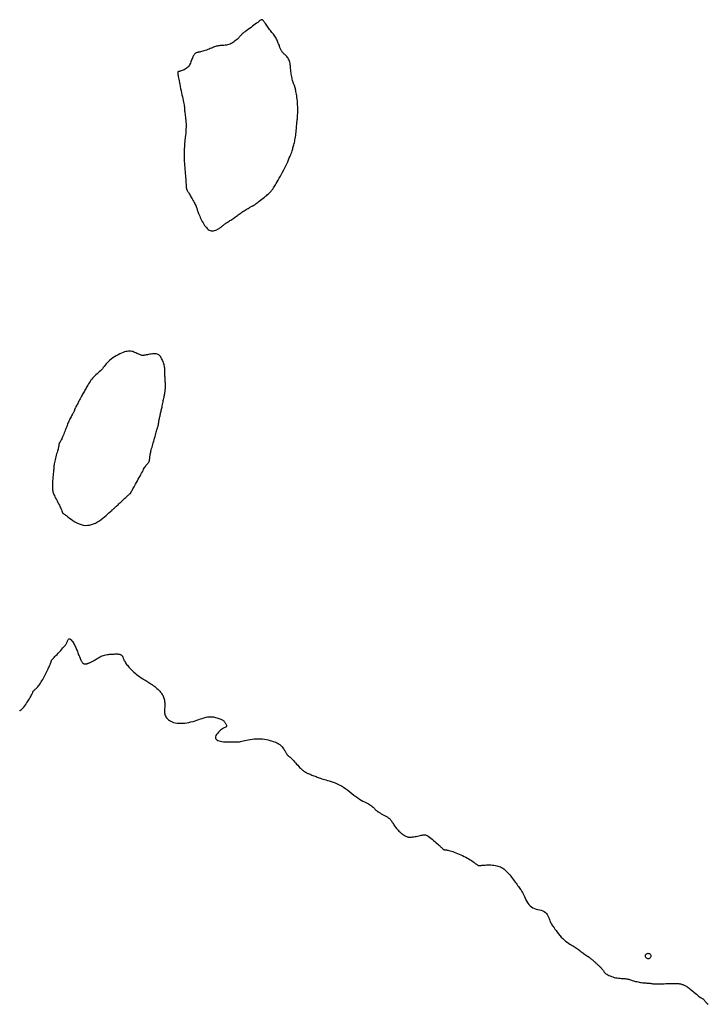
# Model space of a CAD drawing. Header units: millimetres. Extents: x 32690613 to 32693367, y 5343692 to 5344708.
# Tile 701 of 1009: x 32693085 to 32693126, y 5343801 to 5343860. Entities that reach past the tile are written whole.
import ezdxf

# ---------------------------------------------------------------- set-up
doc = ezdxf.new("R2010")
doc.units = ezdxf.units.MM
doc.header["$LTSCALE"] = 20
doc.layers.add('02-DGM_HL_493.00', color=102, linetype='Continuous')
doc.layers.add('02-DGM_HL_493.50', color=112, linetype='Continuous')

msp = doc.modelspace()

# ---------------------------------------------------------------- linework, layer by layer
at = {"layer": '02-DGM_HL_493.00', "elevation": 493, "flags": 128}
for points in [[(32693094.816, 5343849.588), (32693094.853, 5343849.525), (32693094.89, 5343849.457), (32693094.929, 5343849.388), (32693094.967, 5343849.317), (32693095.004, 5343849.247), (32693095.039, 5343849.178), (32693095.071, 5343849.112), (32693095.099, 5343849.051), (32693095.123, 5343848.995), (32693095.144, 5343848.944), (32693095.161, 5343848.895), (32693095.178, 5343848.847), (32693095.194, 5343848.799), (32693095.211, 5343848.748), (32693095.229, 5343848.695), (32693095.251, 5343848.636), (32693095.276, 5343848.572), (32693095.305, 5343848.501), (32693095.337, 5343848.427), (32693095.372, 5343848.349), (32693095.411, 5343848.268), (32693095.452, 5343848.186), (32693095.495, 5343848.104), (32693095.54, 5343848.023), (32693095.587, 5343847.944), (32693095.635, 5343847.868), (32693095.686, 5343847.797), (32693095.739, 5343847.731), (32693095.794, 5343847.673), (32693095.851, 5343847.624), (32693095.911, 5343847.585), (32693095.973, 5343847.558), (32693096.037, 5343847.543), (32693096.103, 5343847.54), (32693096.169, 5343847.546), (32693096.235, 5343847.56), (32693096.299, 5343847.58), (32693096.359, 5343847.604), (32693096.416, 5343847.631), (32693096.467, 5343847.659), (32693096.512, 5343847.686), (32693096.552, 5343847.713), (32693096.587, 5343847.739), (32693096.619, 5343847.764), (32693096.649, 5343847.789), (32693096.678, 5343847.814), (32693096.707, 5343847.839), (32693096.736, 5343847.863), (32693096.768, 5343847.888), (32693096.801, 5343847.913), (32693096.837, 5343847.939), (32693096.874, 5343847.965), (32693096.915, 5343847.992), (32693096.957, 5343848.021), (32693097.003, 5343848.05), (32693097.051, 5343848.082), (32693097.102, 5343848.115), (32693097.155, 5343848.15), (32693097.21, 5343848.187), (32693097.266, 5343848.224), (32693097.323, 5343848.262), (32693097.381, 5343848.301), (32693097.438, 5343848.34), (32693097.494, 5343848.379), (32693097.549, 5343848.418), (32693097.603, 5343848.456), (32693097.656, 5343848.495), (32693097.71, 5343848.534), (32693097.765, 5343848.573), (32693097.821, 5343848.612), (32693097.878, 5343848.652), (32693097.938, 5343848.692), (32693098, 5343848.733), (32693098.063, 5343848.773), (32693098.127, 5343848.813), (32693098.189, 5343848.851), (32693098.249, 5343848.887), (32693098.305, 5343848.921), (32693098.356, 5343848.95), (32693098.4, 5343848.975), (32693098.436, 5343848.996), (32693098.466, 5343849.012), (32693098.49, 5343849.025), (32693098.51, 5343849.035), (32693098.526, 5343849.042), (32693098.539, 5343849.049), (32693098.552, 5343849.054), (32693098.564, 5343849.06), (32693098.576, 5343849.067), (32693098.591, 5343849.076), (32693098.609, 5343849.087), (32693098.632, 5343849.102), (32693098.66, 5343849.121), (32693098.695, 5343849.146), (32693098.737, 5343849.177), (32693098.789, 5343849.215), (32693098.85, 5343849.262), (32693098.919, 5343849.314), (32693098.993, 5343849.372), (32693099.07, 5343849.432), (32693099.148, 5343849.493), (32693099.224, 5343849.554), (32693099.296, 5343849.612), (32693099.362, 5343849.667), (32693099.419, 5343849.715), (32693099.468, 5343849.759), (32693099.511, 5343849.798), (32693099.547, 5343849.833), (32693099.579, 5343849.866), (32693099.606, 5343849.896), (32693099.631, 5343849.924), (32693099.654, 5343849.952), (32693099.676, 5343849.98), (32693099.698, 5343850.009), (32693099.722, 5343850.042), (32693099.747, 5343850.079), (32693099.775, 5343850.123), (32693099.807, 5343850.174), (32693099.844, 5343850.235), (32693099.887, 5343850.307), (32693099.937, 5343850.39), (32693099.992, 5343850.485), (32693100.051, 5343850.589), (32693100.114, 5343850.701), (32693100.18, 5343850.819), (32693100.247, 5343850.942), (32693100.314, 5343851.068), (32693100.38, 5343851.196), (32693100.444, 5343851.323), (32693100.506, 5343851.449), (32693100.565, 5343851.573), (32693100.621, 5343851.693), (32693100.673, 5343851.807), (32693100.72, 5343851.916), (32693100.763, 5343852.017), (32693100.801, 5343852.11), (32693100.834, 5343852.194), (32693100.861, 5343852.269), (32693100.885, 5343852.337), (32693100.905, 5343852.401), (32693100.923, 5343852.462), (32693100.94, 5343852.522), (32693100.956, 5343852.581), (32693100.971, 5343852.643), (32693100.988, 5343852.708), (32693101.006, 5343852.777), (32693101.023, 5343852.849), (32693101.041, 5343852.926), (32693101.058, 5343853.006), (32693101.074, 5343853.09), (32693101.09, 5343853.179), (32693101.104, 5343853.271), (32693101.117, 5343853.367), (32693101.128, 5343853.466), (32693101.138, 5343853.565), (32693101.146, 5343853.661), (32693101.154, 5343853.754), (32693101.16, 5343853.841), (32693101.166, 5343853.919), (32693101.171, 5343853.988), (32693101.176, 5343854.045), (32693101.18, 5343854.091), (32693101.183, 5343854.128), (32693101.187, 5343854.157), (32693101.19, 5343854.179), (32693101.193, 5343854.197), (32693101.195, 5343854.211), (32693101.198, 5343854.222), (32693101.2, 5343854.234), (32693101.202, 5343854.246), (32693101.204, 5343854.261), (32693101.207, 5343854.281), (32693101.209, 5343854.307), (32693101.211, 5343854.341), (32693101.214, 5343854.386), (32693101.216, 5343854.442), (32693101.219, 5343854.511), (32693101.222, 5343854.592), (32693101.224, 5343854.683), (32693101.225, 5343854.781), (32693101.225, 5343854.887), (32693101.223, 5343854.996), (32693101.219, 5343855.108), (32693101.212, 5343855.221), (32693101.203, 5343855.333), (32693101.191, 5343855.443), (32693101.177, 5343855.549), (32693101.163, 5343855.65), (32693101.148, 5343855.745), (32693101.133, 5343855.832), (32693101.118, 5343855.91), (32693101.106, 5343855.978), (32693101.094, 5343856.034), (32693101.085, 5343856.081), (32693101.076, 5343856.119), (32693101.068, 5343856.151), (32693101.06, 5343856.179), (32693101.052, 5343856.204), (32693101.043, 5343856.227), (32693101.033, 5343856.252), (32693101.021, 5343856.278), (32693101.008, 5343856.308), (32693100.993, 5343856.341), (32693100.978, 5343856.378), (32693100.962, 5343856.42), (32693100.945, 5343856.467), (32693100.929, 5343856.519), (32693100.912, 5343856.578), (32693100.896, 5343856.643), (32693100.881, 5343856.714), (32693100.866, 5343856.789), (32693100.852, 5343856.868), (32693100.839, 5343856.95), (32693100.827, 5343857.034), (32693100.816, 5343857.118), (32693100.806, 5343857.202), (32693100.798, 5343857.285), (32693100.79, 5343857.366), (32693100.782, 5343857.445), (32693100.773, 5343857.521), (32693100.762, 5343857.595), (32693100.747, 5343857.666), (32693100.729, 5343857.733), (32693100.706, 5343857.797), (32693100.677, 5343857.856), (32693100.644, 5343857.912), (32693100.608, 5343857.963), (32693100.57, 5343858.01), (32693100.53, 5343858.054), (32693100.492, 5343858.093), (32693100.455, 5343858.129), (32693100.42, 5343858.161), (32693100.39, 5343858.189), (32693100.363, 5343858.215), (32693100.339, 5343858.238), (32693100.317, 5343858.261), (32693100.298, 5343858.284), (32693100.28, 5343858.308), (32693100.263, 5343858.334), (32693100.246, 5343858.362), (32693100.229, 5343858.395), (32693100.212, 5343858.431), (32693100.194, 5343858.471), (32693100.176, 5343858.514), (32693100.158, 5343858.559), (32693100.139, 5343858.608), (32693100.12, 5343858.658), (32693100.1, 5343858.711), (32693100.079, 5343858.766), (32693100.057, 5343858.822), (32693100.034, 5343858.88), (32693100.009, 5343858.939), (32693099.983, 5343858.998), (32693099.953, 5343859.057), (32693099.922, 5343859.116), (32693099.887, 5343859.175), (32693099.849, 5343859.233), (32693099.808, 5343859.29), (32693099.765, 5343859.347), (32693099.721, 5343859.404), (32693099.675, 5343859.462), (32693099.628, 5343859.52), (32693099.582, 5343859.579), (32693099.536, 5343859.639), (32693099.491, 5343859.7), (32693099.447, 5343859.762), (32693099.405, 5343859.823), (32693099.364, 5343859.883), (32693099.326, 5343859.94), (32693099.289, 5343859.993), (32693099.255, 5343860.042), (32693099.224, 5343860.085), (32693099.195, 5343860.121), (32693099.169, 5343860.152), (32693099.146, 5343860.176), (32693099.124, 5343860.195), (32693099.105, 5343860.209), (32693099.087, 5343860.219), (32693099.07, 5343860.224), (32693099.054, 5343860.225), (32693099.039, 5343860.222), (32693099.023, 5343860.216), (32693099.005, 5343860.205), (32693098.983, 5343860.189), (32693098.955, 5343860.167), (32693098.919, 5343860.138), (32693098.875, 5343860.103), (32693098.82, 5343860.06), (32693098.754, 5343860.009), (32693098.678, 5343859.953), (32693098.596, 5343859.892), (32693098.509, 5343859.828), (32693098.422, 5343859.764), (32693098.336, 5343859.702), (32693098.255, 5343859.643), (32693098.181, 5343859.589), (32693098.117, 5343859.543), (32693098.061, 5343859.502), (32693098.013, 5343859.467), (32693097.972, 5343859.435), (32693097.936, 5343859.407), (32693097.905, 5343859.381), (32693097.876, 5343859.355), (32693097.85, 5343859.33), (32693097.824, 5343859.303), (32693097.799, 5343859.275), (32693097.772, 5343859.245), (32693097.744, 5343859.213), (32693097.714, 5343859.18), (32693097.68, 5343859.143), (32693097.642, 5343859.104), (32693097.599, 5343859.063), (32693097.55, 5343859.018), (32693097.496, 5343858.972), (32693097.437, 5343858.926), (32693097.374, 5343858.88), (32693097.308, 5343858.837), (32693097.238, 5343858.797), (32693097.166, 5343858.762), (32693097.091, 5343858.733), (32693097.015, 5343858.712), (32693096.939, 5343858.697), (32693096.862, 5343858.686), (32693096.787, 5343858.68), (32693096.713, 5343858.675), (32693096.641, 5343858.671), (32693096.573, 5343858.667), (32693096.508, 5343858.661), (32693096.448, 5343858.652), (32693096.391, 5343858.64), (32693096.337, 5343858.626), (32693096.282, 5343858.608), (32693096.228, 5343858.588), (32693096.171, 5343858.566), (32693096.11, 5343858.541), (32693096.045, 5343858.515), (32693095.975, 5343858.487), (32693095.9, 5343858.457), (32693095.822, 5343858.428), (32693095.743, 5343858.399), (32693095.665, 5343858.371), (32693095.589, 5343858.346), (32693095.518, 5343858.324), (32693095.453, 5343858.306), (32693095.394, 5343858.293), (32693095.343, 5343858.283), (32693095.297, 5343858.275), (32693095.256, 5343858.268), (32693095.219, 5343858.261), (32693095.185, 5343858.253), (32693095.153, 5343858.242), (32693095.122, 5343858.228), (32693095.092, 5343858.208), (32693095.061, 5343858.184), (32693095.032, 5343858.155), (32693095.003, 5343858.121), (32693094.975, 5343858.081), (32693094.949, 5343858.037), (32693094.924, 5343857.988), (32693094.9, 5343857.934), (32693094.878, 5343857.876), (32693094.856, 5343857.814), (32693094.834, 5343857.749), (32693094.811, 5343857.684), (32693094.784, 5343857.618), (32693094.754, 5343857.554), (32693094.719, 5343857.493), (32693094.678, 5343857.435), (32693094.63, 5343857.382), (32693094.576, 5343857.334), (32693094.519, 5343857.291), (32693094.459, 5343857.253), (32693094.4, 5343857.22), (32693094.341, 5343857.192), (32693094.286, 5343857.169), (32693094.236, 5343857.15), (32693094.192, 5343857.136), (32693094.154, 5343857.125), (32693094.121, 5343857.117), (32693094.095, 5343857.111), (32693094.072, 5343857.106), (32693094.055, 5343857.101), (32693094.041, 5343857.095), (32693094.031, 5343857.087), (32693094.024, 5343857.076), (32693094.02, 5343857.061), (32693094.019, 5343857.041), (32693094.02, 5343857.014), (32693094.025, 5343856.979), (32693094.032, 5343856.935), (32693094.041, 5343856.88), (32693094.053, 5343856.814), (32693094.068, 5343856.735), (32693094.084, 5343856.645), (32693094.103, 5343856.546), (32693094.123, 5343856.438), (32693094.145, 5343856.324), (32693094.169, 5343856.205), (32693094.194, 5343856.083), (32693094.219, 5343855.959), (32693094.246, 5343855.835), (32693094.273, 5343855.713), (32693094.299, 5343855.594), (32693094.325, 5343855.48), (32693094.348, 5343855.373), (32693094.37, 5343855.274), (32693094.388, 5343855.184), (32693094.402, 5343855.106), (32693094.413, 5343855.041), (32693094.42, 5343854.985), (32693094.424, 5343854.937), (32693094.427, 5343854.892), (32693094.429, 5343854.849), (32693094.431, 5343854.804), (32693094.434, 5343854.755), (32693094.44, 5343854.697), (32693094.448, 5343854.63), (32693094.458, 5343854.553), (32693094.469, 5343854.468), (32693094.481, 5343854.376), (32693094.492, 5343854.279), (32693094.503, 5343854.178), (32693094.511, 5343854.074), (32693094.517, 5343853.969), (32693094.519, 5343853.863), (32693094.519, 5343853.759), (32693094.516, 5343853.657), (32693094.511, 5343853.56), (32693094.504, 5343853.467), (32693094.497, 5343853.382), (32693094.49, 5343853.304), (32693094.482, 5343853.236), (32693094.475, 5343853.178), (32693094.469, 5343853.13), (32693094.463, 5343853.091), (32693094.458, 5343853.058), (32693094.454, 5343853.031), (32693094.45, 5343853.009), (32693094.447, 5343852.99), (32693094.445, 5343852.972), (32693094.443, 5343852.956), (32693094.442, 5343852.938), (32693094.441, 5343852.918), (32693094.439, 5343852.894), (32693094.438, 5343852.864), (32693094.436, 5343852.827), (32693094.433, 5343852.781), (32693094.429, 5343852.724), (32693094.424, 5343852.655), (32693094.418, 5343852.576), (32693094.412, 5343852.487), (32693094.407, 5343852.389), (32693094.402, 5343852.285), (32693094.399, 5343852.175), (32693094.398, 5343852.061), (32693094.399, 5343851.944), (32693094.404, 5343851.825), (32693094.41, 5343851.705), (32693094.419, 5343851.584), (32693094.43, 5343851.463), (32693094.441, 5343851.341), (32693094.452, 5343851.22), (32693094.464, 5343851.099), (32693094.474, 5343850.979), (32693094.483, 5343850.86), (32693094.491, 5343850.744), (32693094.499, 5343850.633), (32693094.505, 5343850.526), (32693094.511, 5343850.428), (32693094.517, 5343850.337), (32693094.523, 5343850.257), (32693094.529, 5343850.189), (32693094.535, 5343850.132), (32693094.542, 5343850.087), (32693094.55, 5343850.051), (32693094.559, 5343850.021), (32693094.569, 5343849.996), (32693094.581, 5343849.974), (32693094.595, 5343849.952), (32693094.61, 5343849.928), (32693094.628, 5343849.9), (32693094.648, 5343849.869), (32693094.67, 5343849.834), (32693094.695, 5343849.794), (32693094.722, 5343849.749), (32693094.751, 5343849.701), (32693094.782, 5343849.647)], [(32693093.263, 5343837.927), (32693093.268, 5343837.971), (32693093.273, 5343838.017), (32693093.277, 5343838.065), (32693093.28, 5343838.115), (32693093.282, 5343838.168), (32693093.284, 5343838.223), (32693093.283, 5343838.281), (32693093.282, 5343838.342), (32693093.279, 5343838.406), (32693093.275, 5343838.472), (32693093.27, 5343838.54), (32693093.265, 5343838.609), (32693093.261, 5343838.677), (32693093.256, 5343838.746), (32693093.253, 5343838.812), (32693093.25, 5343838.877), (32693093.25, 5343838.94), (32693093.25, 5343839), (32693093.25, 5343839.058), (32693093.251, 5343839.116), (32693093.249, 5343839.174), (32693093.246, 5343839.232), (32693093.241, 5343839.291), (32693093.232, 5343839.352), (32693093.219, 5343839.415), (32693093.203, 5343839.48), (32693093.183, 5343839.546), (32693093.161, 5343839.612), (32693093.137, 5343839.677), (32693093.111, 5343839.74), (32693093.083, 5343839.801), (32693093.055, 5343839.859), (32693093.027, 5343839.914), (32693092.997, 5343839.963), (32693092.964, 5343840.008), (32693092.929, 5343840.048), (32693092.888, 5343840.082), (32693092.843, 5343840.109), (32693092.79, 5343840.13), (32693092.73, 5343840.144), (32693092.662, 5343840.15), (32693092.587, 5343840.15), (32693092.508, 5343840.145), (32693092.427, 5343840.136), (32693092.346, 5343840.123), (32693092.268, 5343840.11), (32693092.195, 5343840.095), (32693092.128, 5343840.082), (32693092.071, 5343840.07), (32693092.02, 5343840.06), (32693091.976, 5343840.054), (32693091.936, 5343840.05), (32693091.897, 5343840.051), (32693091.86, 5343840.055), (32693091.82, 5343840.065), (32693091.778, 5343840.079), (32693091.731, 5343840.099), (32693091.68, 5343840.122), (32693091.626, 5343840.149), (32693091.568, 5343840.177), (32693091.508, 5343840.205), (32693091.446, 5343840.233), (32693091.383, 5343840.257), (32693091.32, 5343840.278), (32693091.257, 5343840.294), (32693091.193, 5343840.304), (32693091.127, 5343840.308), (32693091.058, 5343840.306), (32693090.986, 5343840.297), (32693090.909, 5343840.282), (32693090.827, 5343840.258), (32693090.738, 5343840.227), (32693090.642, 5343840.189), (32693090.541, 5343840.143), (32693090.437, 5343840.09), (32693090.331, 5343840.032), (32693090.227, 5343839.969), (32693090.125, 5343839.903), (32693090.029, 5343839.833), (32693089.941, 5343839.761), (32693089.861, 5343839.687), (32693089.79, 5343839.613), (32693089.725, 5343839.539), (32693089.664, 5343839.465), (32693089.607, 5343839.392), (32693089.55, 5343839.321), (32693089.494, 5343839.252), (32693089.435, 5343839.185), (32693089.374, 5343839.122), (32693089.309, 5343839.061), (32693089.243, 5343839.001), (32693089.176, 5343838.943), (32693089.11, 5343838.884), (32693089.044, 5343838.824), (32693088.981, 5343838.763), (32693088.92, 5343838.699), (32693088.863, 5343838.631), (32693088.81, 5343838.561), (32693088.76, 5343838.489), (32693088.713, 5343838.416), (32693088.669, 5343838.343), (32693088.627, 5343838.272), (32693088.588, 5343838.203), (32693088.55, 5343838.137), (32693088.515, 5343838.075), (32693088.48, 5343838.016), (32693088.446, 5343837.959), (32693088.413, 5343837.903), (32693088.379, 5343837.846), (32693088.345, 5343837.788), (32693088.311, 5343837.727), (32693088.275, 5343837.663), (32693088.237, 5343837.595), (32693088.199, 5343837.523), (32693088.16, 5343837.45), (32693088.121, 5343837.376), (32693088.083, 5343837.304), (32693088.047, 5343837.235), (32693088.014, 5343837.17), (32693087.983, 5343837.111), (32693087.955, 5343837.058), (32693087.931, 5343837.012), (32693087.911, 5343836.973), (32693087.893, 5343836.938), (32693087.877, 5343836.907), (32693087.864, 5343836.88), (32693087.854, 5343836.856), (32693087.845, 5343836.834), (32693087.837, 5343836.813), (32693087.831, 5343836.793), (32693087.824, 5343836.772), (32693087.817, 5343836.75), (32693087.808, 5343836.725), (32693087.796, 5343836.697), (32693087.781, 5343836.665), (32693087.763, 5343836.627), (32693087.74, 5343836.583), (32693087.712, 5343836.534), (32693087.682, 5343836.48), (32693087.65, 5343836.423), (32693087.616, 5343836.362), (32693087.582, 5343836.3), (32693087.549, 5343836.236), (32693087.516, 5343836.172), (32693087.486, 5343836.109), (32693087.458, 5343836.045), (32693087.431, 5343835.981), (32693087.405, 5343835.916), (32693087.379, 5343835.849), (32693087.353, 5343835.78), (32693087.326, 5343835.708), (32693087.297, 5343835.633), (32693087.267, 5343835.554), (32693087.236, 5343835.473), (32693087.204, 5343835.392), (32693087.172, 5343835.311), (32693087.14, 5343835.234), (32693087.11, 5343835.16), (32693087.08, 5343835.093), (32693087.053, 5343835.033), (32693087.028, 5343834.982), (32693087.006, 5343834.939), (32693086.986, 5343834.904), (32693086.969, 5343834.874), (32693086.953, 5343834.848), (32693086.939, 5343834.827), (32693086.928, 5343834.808), (32693086.918, 5343834.79), (32693086.909, 5343834.773), (32693086.902, 5343834.755), (32693086.896, 5343834.738), (32693086.891, 5343834.721), (32693086.887, 5343834.703), (32693086.884, 5343834.685), (32693086.881, 5343834.666), (32693086.878, 5343834.646), (32693086.875, 5343834.626), (32693086.872, 5343834.603), (32693086.868, 5343834.577), (32693086.862, 5343834.547), (32693086.855, 5343834.512), (32693086.845, 5343834.47), (32693086.832, 5343834.42), (32693086.816, 5343834.362), (32693086.797, 5343834.294), (32693086.775, 5343834.218), (32693086.751, 5343834.136), (32693086.726, 5343834.05), (32693086.701, 5343833.961), (32693086.677, 5343833.872), (32693086.655, 5343833.785), (32693086.635, 5343833.701), (32693086.62, 5343833.622), (32693086.607, 5343833.547), (32693086.597, 5343833.477), (32693086.589, 5343833.409), (32693086.583, 5343833.344), (32693086.578, 5343833.28), (32693086.573, 5343833.218), (32693086.567, 5343833.155), (32693086.561, 5343833.092), (32693086.555, 5343833.028), (32693086.548, 5343832.963), (32693086.54, 5343832.897), (32693086.533, 5343832.829), (32693086.526, 5343832.76), (32693086.519, 5343832.689), (32693086.512, 5343832.615), (32693086.506, 5343832.54), (32693086.501, 5343832.463), (32693086.497, 5343832.386), (32693086.494, 5343832.31), (32693086.492, 5343832.235), (32693086.492, 5343832.162), (32693086.495, 5343832.093), (32693086.499, 5343832.028), (32693086.505, 5343831.968), (32693086.515, 5343831.912), (32693086.527, 5343831.857), (32693086.543, 5343831.803), (32693086.563, 5343831.747), (32693086.587, 5343831.688), (32693086.616, 5343831.625), (32693086.65, 5343831.554), (32693086.689, 5343831.476), (32693086.733, 5343831.393), (32693086.778, 5343831.306), (32693086.824, 5343831.218), (32693086.87, 5343831.132), (32693086.913, 5343831.05), (32693086.951, 5343830.974), (32693086.985, 5343830.907), (32693087.011, 5343830.851), (32693087.031, 5343830.805), (32693087.045, 5343830.768), (32693087.056, 5343830.739), (32693087.063, 5343830.715), (32693087.067, 5343830.696), (32693087.07, 5343830.68), (32693087.073, 5343830.666), (32693087.076, 5343830.653), (32693087.079, 5343830.64), (32693087.083, 5343830.629), (32693087.088, 5343830.617), (32693087.093, 5343830.607), (32693087.099, 5343830.597), (32693087.106, 5343830.588), (32693087.114, 5343830.581), (32693087.123, 5343830.573), (32693087.134, 5343830.565), (32693087.15, 5343830.555), (32693087.172, 5343830.54), (32693087.201, 5343830.519), (32693087.24, 5343830.491), (32693087.291, 5343830.454), (32693087.354, 5343830.406), (32693087.431, 5343830.346), (32693087.521, 5343830.278), (32693087.622, 5343830.204), (32693087.732, 5343830.128), (32693087.849, 5343830.055), (32693087.972, 5343829.987), (32693088.097, 5343829.929), (32693088.223, 5343829.884), (32693088.35, 5343829.855), (32693088.475, 5343829.842), (32693088.599, 5343829.843), (32693088.722, 5343829.859), (32693088.844, 5343829.888), (32693088.964, 5343829.929), (32693089.083, 5343829.981), (32693089.199, 5343830.043), (32693089.314, 5343830.114), (32693089.425, 5343830.192), (32693089.531, 5343830.274), (32693089.632, 5343830.357), (32693089.726, 5343830.439), (32693089.812, 5343830.517), (32693089.888, 5343830.588), (32693089.954, 5343830.65), (32693090.009, 5343830.701), (32693090.054, 5343830.742), (32693090.092, 5343830.775), (32693090.125, 5343830.803), (32693090.155, 5343830.829), (32693090.185, 5343830.853), (32693090.215, 5343830.88), (32693090.25, 5343830.91), (32693090.289, 5343830.945), (32693090.334, 5343830.986), (32693090.384, 5343831.032), (32693090.436, 5343831.081), (32693090.492, 5343831.133), (32693090.55, 5343831.188), (32693090.61, 5343831.243), (32693090.67, 5343831.3), (32693090.73, 5343831.356), (32693090.79, 5343831.412), (32693090.847, 5343831.465), (32693090.902, 5343831.516), (32693090.954, 5343831.564), (32693091.001, 5343831.607), (32693091.044, 5343831.646), (32693091.08, 5343831.679), (32693091.11, 5343831.705), (32693091.134, 5343831.726), (32693091.152, 5343831.742), (32693091.166, 5343831.754), (32693091.177, 5343831.762), (32693091.184, 5343831.769), (32693091.19, 5343831.774), (32693091.194, 5343831.778), (32693091.197, 5343831.783), (32693091.201, 5343831.789), (32693091.204, 5343831.795), (32693091.207, 5343831.801), (32693091.21, 5343831.809), (32693091.213, 5343831.818), (32693091.218, 5343831.828), (32693091.223, 5343831.839), (32693091.229, 5343831.852), (32693091.237, 5343831.868), (32693091.247, 5343831.888), (32693091.26, 5343831.913), (32693091.277, 5343831.945), (32693091.299, 5343831.984), (32693091.326, 5343832.032), (32693091.359, 5343832.091), (32693091.399, 5343832.16), (32693091.444, 5343832.239), (32693091.493, 5343832.325), (32693091.545, 5343832.417), (32693091.599, 5343832.513), (32693091.654, 5343832.61), (32693091.707, 5343832.707), (32693091.759, 5343832.802), (32693091.807, 5343832.893), (32693091.852, 5343832.98), (32693091.895, 5343833.061), (32693091.935, 5343833.138), (32693091.973, 5343833.209), (32693092.009, 5343833.274), (32693092.043, 5343833.333), (32693092.076, 5343833.385), (32693092.108, 5343833.431), (32693092.139, 5343833.471), (32693092.168, 5343833.506), (32693092.196, 5343833.537), (32693092.221, 5343833.566), (32693092.244, 5343833.592), (32693092.264, 5343833.617), (32693092.281, 5343833.642), (32693092.295, 5343833.669), (32693092.307, 5343833.696), (32693092.315, 5343833.724), (32693092.322, 5343833.753), (32693092.328, 5343833.783), (32693092.332, 5343833.815), (32693092.336, 5343833.847), (32693092.339, 5343833.881), (32693092.342, 5343833.915), (32693092.346, 5343833.952), (32693092.35, 5343833.991), (32693092.356, 5343834.033), (32693092.363, 5343834.078), (32693092.372, 5343834.128), (32693092.384, 5343834.183), (32693092.398, 5343834.243), (32693092.414, 5343834.309), (32693092.433, 5343834.381), (32693092.455, 5343834.457), (32693092.478, 5343834.538), (32693092.502, 5343834.623), (32693092.528, 5343834.711), (32693092.554, 5343834.802), (32693092.58, 5343834.894), (32693092.606, 5343834.988), (32693092.632, 5343835.082), (32693092.657, 5343835.175), (32693092.681, 5343835.266), (32693092.705, 5343835.353), (32693092.727, 5343835.434), (32693092.748, 5343835.509), (32693092.767, 5343835.577), (32693092.784, 5343835.636), (32693092.799, 5343835.687), (32693092.813, 5343835.73), (32693092.825, 5343835.768), (32693092.836, 5343835.8), (32693092.844, 5343835.828), (32693092.852, 5343835.852), (32693092.857, 5343835.875), (32693092.862, 5343835.895), (32693092.865, 5343835.915), (32693092.868, 5343835.935), (32693092.87, 5343835.956), (32693092.873, 5343835.98), (32693092.876, 5343836.006), (32693092.88, 5343836.036), (32693092.885, 5343836.071), (32693092.892, 5343836.112), (32693092.9, 5343836.157), (32693092.91, 5343836.206), (32693092.921, 5343836.259), (32693092.932, 5343836.313), (32693092.944, 5343836.369), (32693092.956, 5343836.426), (32693092.969, 5343836.482), (32693092.982, 5343836.537), (32693092.995, 5343836.591), (32693093.008, 5343836.646), (32693093.021, 5343836.702), (32693093.034, 5343836.76), (32693093.048, 5343836.82), (32693093.062, 5343836.884), (32693093.077, 5343836.952), (32693093.093, 5343837.025), (32693093.108, 5343837.101), (32693093.124, 5343837.179), (32693093.14, 5343837.257), (32693093.155, 5343837.335), (32693093.17, 5343837.41), (32693093.184, 5343837.481), (32693093.197, 5343837.548), (32693093.209, 5343837.607), (32693093.219, 5343837.662), (32693093.228, 5343837.711), (32693093.237, 5343837.757), (32693093.244, 5343837.801), (32693093.251, 5343837.843), (32693093.257, 5343837.884)]]:
    msp.add_lwpolyline(points, close=True, dxfattribs=at)
at = {"layer": '02-DGM_HL_493.50', "elevation": 493.5, "flags": 128}
msp.add_lwpolyline([(32693084.521, 5343818.7), (32693084.539, 5343818.709), (32693084.56, 5343818.72), (32693084.584, 5343818.735), (32693084.612, 5343818.754), (32693084.645, 5343818.781), (32693084.683, 5343818.818), (32693084.727, 5343818.865), (32693084.778, 5343818.926), (32693084.833, 5343818.996), (32693084.891, 5343819.075), (32693084.95, 5343819.158), (32693085.009, 5343819.244), (32693085.064, 5343819.33), (32693085.115, 5343819.412), (32693085.16, 5343819.488), (32693085.197, 5343819.557), (32693085.228, 5343819.617), (32693085.253, 5343819.671), (32693085.274, 5343819.719), (32693085.293, 5343819.761), (32693085.311, 5343819.8), (32693085.329, 5343819.835), (32693085.35, 5343819.868), (32693085.374, 5343819.9), (32693085.401, 5343819.931), (32693085.431, 5343819.962), (32693085.464, 5343819.994), (32693085.499, 5343820.027), (32693085.536, 5343820.063), (32693085.574, 5343820.102), (32693085.614, 5343820.145), (32693085.655, 5343820.193), (32693085.697, 5343820.245), (32693085.739, 5343820.302), (32693085.782, 5343820.364), (32693085.826, 5343820.429), (32693085.869, 5343820.499), (32693085.913, 5343820.573), (32693085.957, 5343820.651), (32693086.001, 5343820.732), (32693086.044, 5343820.817), (32693086.086, 5343820.901), (32693086.127, 5343820.986), (32693086.166, 5343821.068), (32693086.203, 5343821.147), (32693086.237, 5343821.221), (32693086.268, 5343821.289), (32693086.296, 5343821.348), (32693086.321, 5343821.401), (32693086.343, 5343821.447), (32693086.361, 5343821.487), (32693086.378, 5343821.522), (32693086.391, 5343821.553), (32693086.402, 5343821.58), (32693086.411, 5343821.605), (32693086.418, 5343821.626), (32693086.423, 5343821.646), (32693086.427, 5343821.664), (32693086.431, 5343821.681), (32693086.434, 5343821.696), (32693086.437, 5343821.71), (32693086.442, 5343821.724), (32693086.448, 5343821.737), (32693086.455, 5343821.749), (32693086.465, 5343821.764), (32693086.48, 5343821.78), (32693086.499, 5343821.801), (32693086.524, 5343821.828), (32693086.556, 5343821.861), (32693086.597, 5343821.903), (32693086.647, 5343821.956), (32693086.706, 5343822.019), (32693086.773, 5343822.09), (32693086.845, 5343822.168), (32693086.92, 5343822.249), (32693086.994, 5343822.33), (32693087.065, 5343822.408), (32693087.131, 5343822.481), (32693087.188, 5343822.546), (32693087.235, 5343822.601), (32693087.273, 5343822.647), (32693087.303, 5343822.685), (32693087.326, 5343822.718), (32693087.344, 5343822.747), (32693087.358, 5343822.775), (32693087.37, 5343822.803), (32693087.381, 5343822.833), (32693087.393, 5343822.866), (32693087.406, 5343822.902), (32693087.42, 5343822.936), (32693087.436, 5343822.968), (32693087.454, 5343822.995), (32693087.475, 5343823.016), (32693087.498, 5343823.027), (32693087.525, 5343823.026), (32693087.556, 5343823.013), (32693087.59, 5343822.988), (32693087.626, 5343822.953), (32693087.663, 5343822.909), (32693087.701, 5343822.859), (32693087.738, 5343822.803), (32693087.775, 5343822.744), (32693087.81, 5343822.683), (32693087.842, 5343822.622), (32693087.872, 5343822.56), (32693087.901, 5343822.499), (32693087.927, 5343822.437), (32693087.952, 5343822.376), (32693087.977, 5343822.314), (32693088, 5343822.253), (32693088.024, 5343822.191), (32693088.047, 5343822.13), (32693088.07, 5343822.069), (32693088.093, 5343822.009), (32693088.116, 5343821.951), (32693088.138, 5343821.895), (32693088.16, 5343821.842), (32693088.181, 5343821.793), (32693088.202, 5343821.748), (32693088.222, 5343821.707), (32693088.242, 5343821.671), (32693088.261, 5343821.639), (32693088.28, 5343821.611), (32693088.3, 5343821.587), (32693088.319, 5343821.567), (32693088.34, 5343821.55), (32693088.36, 5343821.537), (32693088.382, 5343821.527), (32693088.405, 5343821.52), (32693088.428, 5343821.515), (32693088.451, 5343821.513), (32693088.474, 5343821.512), (32693088.497, 5343821.514), (32693088.519, 5343821.516), (32693088.541, 5343821.52), (32693088.562, 5343821.525), (32693088.582, 5343821.531), (32693088.603, 5343821.538), (32693088.624, 5343821.546), (32693088.646, 5343821.555), (32693088.671, 5343821.565), (32693088.697, 5343821.576), (32693088.726, 5343821.589), (32693088.759, 5343821.604), (32693088.794, 5343821.62), (32693088.833, 5343821.638), (32693088.874, 5343821.658), (32693088.918, 5343821.681), (32693088.965, 5343821.705), (32693089.014, 5343821.733), (32693089.065, 5343821.763), (32693089.118, 5343821.796), (32693089.174, 5343821.832), (32693089.232, 5343821.868), (32693089.292, 5343821.904), (32693089.355, 5343821.939), (32693089.42, 5343821.972), (32693089.488, 5343822.003), (32693089.559, 5343822.029), (32693089.632, 5343822.05), (32693089.707, 5343822.067), (32693089.783, 5343822.079), (32693089.859, 5343822.089), (32693089.933, 5343822.096), (32693090.006, 5343822.101), (32693090.075, 5343822.104), (32693090.14, 5343822.107), (32693090.2, 5343822.109), (32693090.255, 5343822.111), (32693090.305, 5343822.112), (32693090.352, 5343822.112), (32693090.395, 5343822.112), (32693090.435, 5343822.109), (32693090.472, 5343822.105), (32693090.507, 5343822.099), (32693090.539, 5343822.091), (32693090.57, 5343822.081), (32693090.598, 5343822.069), (32693090.624, 5343822.055), (32693090.647, 5343822.039), (32693090.668, 5343822.022), (32693090.686, 5343822.004), (32693090.7, 5343821.984), (32693090.712, 5343821.963), (32693090.722, 5343821.941), (32693090.731, 5343821.916), (32693090.74, 5343821.889), (32693090.749, 5343821.859), (32693090.76, 5343821.826), (32693090.775, 5343821.79), (32693090.793, 5343821.749), (32693090.816, 5343821.704), (32693090.843, 5343821.655), (32693090.875, 5343821.602), (32693090.911, 5343821.547), (32693090.951, 5343821.49), (32693090.995, 5343821.431), (32693091.043, 5343821.371), (32693091.094, 5343821.31), (32693091.148, 5343821.25), (32693091.204, 5343821.19), (32693091.264, 5343821.13), (32693091.326, 5343821.071), (32693091.39, 5343821.013), (32693091.457, 5343820.956), (32693091.525, 5343820.9), (32693091.595, 5343820.846), (32693091.667, 5343820.793), (32693091.739, 5343820.742), (32693091.812, 5343820.693), (32693091.885, 5343820.645), (32693091.956, 5343820.6), (32693092.027, 5343820.556), (32693092.095, 5343820.514), (32693092.16, 5343820.473), (32693092.223, 5343820.435), (32693092.283, 5343820.399), (32693092.34, 5343820.363), (32693092.394, 5343820.328), (32693092.447, 5343820.294), (32693092.497, 5343820.26), (32693092.546, 5343820.225), (32693092.594, 5343820.19), (32693092.641, 5343820.154), (32693092.687, 5343820.117), (32693092.731, 5343820.078), (32693092.775, 5343820.039), (32693092.818, 5343819.998), (32693092.86, 5343819.957), (32693092.9, 5343819.914), (32693092.94, 5343819.87), (32693092.979, 5343819.825), (32693093.016, 5343819.779), (32693093.052, 5343819.731), (32693093.085, 5343819.681), (32693093.116, 5343819.629), (32693093.144, 5343819.575), (32693093.169, 5343819.518), (32693093.19, 5343819.457), (32693093.207, 5343819.394), (32693093.22, 5343819.328), (32693093.23, 5343819.26), (32693093.237, 5343819.19), (32693093.241, 5343819.12), (32693093.243, 5343819.049), (32693093.242, 5343818.978), (32693093.239, 5343818.909), (32693093.235, 5343818.841), (32693093.231, 5343818.774), (32693093.227, 5343818.708), (32693093.226, 5343818.644), (32693093.23, 5343818.58), (32693093.238, 5343818.517), (32693093.253, 5343818.455), (32693093.276, 5343818.393), (32693093.308, 5343818.332), (32693093.349, 5343818.272), (32693093.399, 5343818.215), (32693093.458, 5343818.161), (32693093.525, 5343818.111), (32693093.601, 5343818.066), (32693093.684, 5343818.027), (32693093.775, 5343817.996), (32693093.874, 5343817.972), (32693093.979, 5343817.956), (32693094.089, 5343817.948), (32693094.204, 5343817.947), (32693094.323, 5343817.952), (32693094.445, 5343817.963), (32693094.568, 5343817.981), (32693094.692, 5343818.004), (32693094.816, 5343818.032), (32693094.938, 5343818.064), (32693095.058, 5343818.099), (32693095.174, 5343818.135), (32693095.286, 5343818.171), (32693095.391, 5343818.206), (32693095.489, 5343818.239), (32693095.578, 5343818.268), (32693095.659, 5343818.292), (32693095.731, 5343818.312), (32693095.798, 5343818.327), (32693095.86, 5343818.337), (32693095.919, 5343818.343), (32693095.977, 5343818.345), (32693096.036, 5343818.343), (32693096.097, 5343818.337), (32693096.162, 5343818.327), (32693096.229, 5343818.314), (32693096.297, 5343818.298), (32693096.365, 5343818.28), (32693096.432, 5343818.261), (32693096.495, 5343818.24), (32693096.553, 5343818.218), (32693096.606, 5343818.197), (32693096.651, 5343818.175), (32693096.69, 5343818.154), (32693096.723, 5343818.132), (32693096.752, 5343818.109), (32693096.778, 5343818.086), (32693096.801, 5343818.061), (32693096.823, 5343818.034), (32693096.845, 5343818.004), (32693096.867, 5343817.973), (32693096.889, 5343817.94), (32693096.909, 5343817.906), (32693096.927, 5343817.872), (32693096.941, 5343817.84), (32693096.95, 5343817.809), (32693096.954, 5343817.782), (32693096.949, 5343817.758), (32693096.937, 5343817.739), (32693096.917, 5343817.723), (32693096.889, 5343817.708), (32693096.855, 5343817.692), (32693096.814, 5343817.673), (32693096.766, 5343817.65), (32693096.713, 5343817.619), (32693096.655, 5343817.58), (32693096.592, 5343817.531), (32693096.528, 5343817.474), (32693096.465, 5343817.41), (32693096.407, 5343817.343), (32693096.357, 5343817.275), (32693096.317, 5343817.207), (32693096.292, 5343817.143), (32693096.285, 5343817.084), (32693096.297, 5343817.032), (32693096.327, 5343816.988), (32693096.373, 5343816.95), (32693096.433, 5343816.918), (32693096.503, 5343816.892), (32693096.582, 5343816.871), (32693096.668, 5343816.855), (32693096.758, 5343816.843), (32693096.849, 5343816.834), (32693096.941, 5343816.828), (32693097.031, 5343816.825), (32693097.12, 5343816.824), (32693097.205, 5343816.824), (32693097.285, 5343816.825), (32693097.359, 5343816.826), (32693097.425, 5343816.827), (32693097.484, 5343816.828), (32693097.537, 5343816.828), (32693097.586, 5343816.829), (32693097.634, 5343816.831), (32693097.683, 5343816.836), (32693097.737, 5343816.843), (32693097.798, 5343816.853), (32693097.869, 5343816.868), (32693097.95, 5343816.887), (32693098.042, 5343816.909), (32693098.143, 5343816.933), (32693098.252, 5343816.957), (32693098.367, 5343816.979), (32693098.486, 5343816.999), (32693098.609, 5343817.013), (32693098.734, 5343817.022), (32693098.858, 5343817.023), (32693098.983, 5343817.017), (32693099.105, 5343817.006), (32693099.225, 5343816.989), (32693099.341, 5343816.968), (32693099.452, 5343816.944), (32693099.557, 5343816.918), (32693099.656, 5343816.891), (32693099.747, 5343816.863), (32693099.831, 5343816.835), (32693099.908, 5343816.805), (32693099.979, 5343816.773), (32693100.044, 5343816.74), (32693100.103, 5343816.703), (32693100.158, 5343816.664), (32693100.209, 5343816.621), (32693100.255, 5343816.574), (32693100.299, 5343816.524), (32693100.338, 5343816.473), (32693100.375, 5343816.421), (32693100.408, 5343816.369), (32693100.437, 5343816.319), (32693100.464, 5343816.272), (32693100.488, 5343816.229), (32693100.509, 5343816.19), (32693100.528, 5343816.157), (32693100.545, 5343816.127), (32693100.561, 5343816.101), (32693100.576, 5343816.079), (32693100.591, 5343816.059), (32693100.605, 5343816.041), (32693100.621, 5343816.025), (32693100.638, 5343816.011), (32693100.657, 5343815.996), (32693100.679, 5343815.98), (32693100.704, 5343815.961), (32693100.733, 5343815.937), (32693100.768, 5343815.908), (32693100.808, 5343815.871), (32693100.854, 5343815.826), (32693100.907, 5343815.771), (32693100.966, 5343815.709), (32693101.029, 5343815.64), (32693101.093, 5343815.569), (32693101.158, 5343815.497), (32693101.222, 5343815.427), (32693101.283, 5343815.36), (32693101.339, 5343815.3), (32693101.389, 5343815.248), (32693101.434, 5343815.204), (32693101.474, 5343815.166), (32693101.51, 5343815.135), (32693101.542, 5343815.108), (32693101.571, 5343815.085), (32693101.599, 5343815.065), (32693101.625, 5343815.048), (32693101.65, 5343815.031), (32693101.676, 5343815.016), (32693101.702, 5343815.001), (32693101.73, 5343814.986), (32693101.76, 5343814.971), (32693101.793, 5343814.956), (32693101.83, 5343814.94), (32693101.871, 5343814.922), (32693101.917, 5343814.903), (32693101.967, 5343814.883), (32693102.021, 5343814.861), (32693102.078, 5343814.839), (32693102.138, 5343814.816), (32693102.199, 5343814.792), (32693102.262, 5343814.768), (32693102.325, 5343814.744), (32693102.389, 5343814.719), (32693102.454, 5343814.695), (32693102.52, 5343814.67), (32693102.59, 5343814.645), (32693102.663, 5343814.62), (32693102.742, 5343814.594), (32693102.826, 5343814.568), (32693102.917, 5343814.541), (32693103.016, 5343814.512), (32693103.121, 5343814.482), (32693103.233, 5343814.448), (32693103.349, 5343814.41), (32693103.47, 5343814.366), (32693103.594, 5343814.314), (32693103.721, 5343814.254), (32693103.848, 5343814.184), (32693103.976, 5343814.103), (32693104.104, 5343814.014), (32693104.231, 5343813.92), (32693104.357, 5343813.822), (32693104.48, 5343813.725), (32693104.6, 5343813.63), (32693104.717, 5343813.541), (32693104.83, 5343813.46), (32693104.937, 5343813.389), (32693105.04, 5343813.327), (32693105.137, 5343813.273), (32693105.229, 5343813.226), (32693105.315, 5343813.183), (32693105.395, 5343813.143), (32693105.469, 5343813.105), (32693105.536, 5343813.066), (32693105.597, 5343813.026), (32693105.652, 5343812.985), (32693105.701, 5343812.944), (32693105.746, 5343812.903), (32693105.787, 5343812.863), (32693105.824, 5343812.825), (32693105.859, 5343812.789), (32693105.891, 5343812.756), (32693105.922, 5343812.727), (32693105.952, 5343812.701), (32693105.981, 5343812.678), (32693106.01, 5343812.656), (32693106.039, 5343812.637), (32693106.068, 5343812.618), (32693106.098, 5343812.599), (32693106.129, 5343812.58), (32693106.162, 5343812.559), (32693106.196, 5343812.539), (32693106.232, 5343812.517), (32693106.269, 5343812.495), (32693106.307, 5343812.473), (32693106.345, 5343812.451), (32693106.385, 5343812.429), (32693106.425, 5343812.408), (32693106.466, 5343812.386), (32693106.507, 5343812.365), (32693106.547, 5343812.344), (32693106.587, 5343812.322), (32693106.626, 5343812.299), (32693106.663, 5343812.275), (32693106.699, 5343812.248), (32693106.733, 5343812.219), (32693106.764, 5343812.188), (32693106.793, 5343812.154), (32693106.822, 5343812.117), (32693106.849, 5343812.078), (32693106.877, 5343812.036), (32693106.906, 5343811.992), (32693106.936, 5343811.945), (32693106.968, 5343811.895), (32693107.002, 5343811.843), (32693107.039, 5343811.789), (32693107.079, 5343811.735), (32693107.12, 5343811.68), (32693107.162, 5343811.625), (32693107.207, 5343811.572), (32693107.252, 5343811.52), (32693107.298, 5343811.471), (32693107.345, 5343811.425), (32693107.392, 5343811.383), (32693107.439, 5343811.344), (32693107.486, 5343811.308), (32693107.533, 5343811.275), (32693107.578, 5343811.244), (32693107.623, 5343811.217), (32693107.666, 5343811.192), (32693107.708, 5343811.17), (32693107.75, 5343811.151), (32693107.792, 5343811.135), (32693107.836, 5343811.122), (32693107.882, 5343811.113), (32693107.932, 5343811.107), (32693107.988, 5343811.106), (32693108.049, 5343811.108), (32693108.117, 5343811.115), (32693108.19, 5343811.126), (32693108.266, 5343811.139), (32693108.344, 5343811.154), (32693108.422, 5343811.171), (32693108.497, 5343811.188), (32693108.569, 5343811.205), (32693108.634, 5343811.221), (32693108.693, 5343811.234), (32693108.746, 5343811.245), (32693108.795, 5343811.251), (32693108.843, 5343811.251), (32693108.891, 5343811.243), (32693108.942, 5343811.227), (32693108.999, 5343811.2), (32693109.062, 5343811.162), (32693109.133, 5343811.112), (32693109.211, 5343811.052), (32693109.294, 5343810.985), (32693109.377, 5343810.913), (32693109.459, 5343810.84), (32693109.538, 5343810.769), (32693109.611, 5343810.703), (32693109.674, 5343810.644), (32693109.727, 5343810.595), (32693109.77, 5343810.555), (32693109.805, 5343810.524), (32693109.832, 5343810.498), (32693109.854, 5343810.478), (32693109.871, 5343810.462), (32693109.886, 5343810.448), (32693109.899, 5343810.436), (32693109.912, 5343810.424), (32693109.925, 5343810.412), (32693109.939, 5343810.401), (32693109.953, 5343810.39), (32693109.968, 5343810.38), (32693109.984, 5343810.371), (32693110.001, 5343810.364), (32693110.019, 5343810.357), (32693110.039, 5343810.353), (32693110.061, 5343810.349), (32693110.087, 5343810.345), (32693110.118, 5343810.34), (32693110.154, 5343810.335), (32693110.196, 5343810.327), (32693110.246, 5343810.316), (32693110.305, 5343810.302), (32693110.373, 5343810.283), (32693110.449, 5343810.261), (32693110.532, 5343810.234), (32693110.621, 5343810.204), (32693110.715, 5343810.17), (32693110.813, 5343810.132), (32693110.914, 5343810.091), (32693111.015, 5343810.046), (32693111.117, 5343809.999), (32693111.218, 5343809.949), (32693111.316, 5343809.898), (32693111.411, 5343809.846), (32693111.501, 5343809.794), (32693111.585, 5343809.744), (32693111.662, 5343809.695), (32693111.731, 5343809.649), (32693111.791, 5343809.606), (32693111.842, 5343809.567), (32693111.887, 5343809.532), (32693111.925, 5343809.501), (32693111.958, 5343809.474), (32693111.988, 5343809.451), (32693112.015, 5343809.433), (32693112.041, 5343809.419), (32693112.066, 5343809.41), (32693112.093, 5343809.404), (32693112.122, 5343809.403), (32693112.154, 5343809.404), (32693112.191, 5343809.407), (32693112.233, 5343809.411), (32693112.283, 5343809.417), (32693112.341, 5343809.422), (32693112.407, 5343809.428), (32693112.482, 5343809.432), (32693112.563, 5343809.435), (32693112.648, 5343809.437), (32693112.736, 5343809.436), (32693112.826, 5343809.433), (32693112.916, 5343809.428), (32693113.003, 5343809.418), (32693113.088, 5343809.406), (32693113.169, 5343809.389), (32693113.247, 5343809.368), (32693113.322, 5343809.343), (32693113.395, 5343809.313), (32693113.465, 5343809.278), (32693113.533, 5343809.239), (32693113.598, 5343809.194), (32693113.662, 5343809.144), (32693113.723, 5343809.089), (32693113.783, 5343809.03), (32693113.842, 5343808.967), (32693113.899, 5343808.901), (32693113.955, 5343808.833), (32693114.011, 5343808.764), (32693114.066, 5343808.693), (32693114.12, 5343808.621), (32693114.174, 5343808.55), (32693114.227, 5343808.479), (32693114.278, 5343808.409), (32693114.329, 5343808.34), (32693114.378, 5343808.273), (32693114.425, 5343808.208), (32693114.47, 5343808.146), (32693114.513, 5343808.087), (32693114.554, 5343808.029), (32693114.594, 5343807.97), (32693114.633, 5343807.911), (32693114.672, 5343807.848), (32693114.711, 5343807.78), (32693114.75, 5343807.707), (32693114.79, 5343807.625), (32693114.832, 5343807.535), (32693114.876, 5343807.439), (32693114.924, 5343807.339), (32693114.976, 5343807.24), (32693115.034, 5343807.145), (32693115.099, 5343807.055), (32693115.171, 5343806.976), (32693115.252, 5343806.909), (32693115.342, 5343806.857), (32693115.439, 5343806.818), (32693115.541, 5343806.787), (32693115.644, 5343806.762), (32693115.746, 5343806.738), (32693115.845, 5343806.712), (32693115.936, 5343806.68), (32693116.019, 5343806.639), (32693116.09, 5343806.586), (32693116.15, 5343806.523), (32693116.201, 5343806.452), (32693116.244, 5343806.377), (32693116.281, 5343806.3), (32693116.312, 5343806.223), (32693116.339, 5343806.151), (32693116.363, 5343806.085), (32693116.386, 5343806.028), (32693116.408, 5343805.977), (32693116.432, 5343805.93), (32693116.458, 5343805.885), (32693116.488, 5343805.838), (32693116.523, 5343805.787), (32693116.564, 5343805.729), (32693116.613, 5343805.661), (32693116.67, 5343805.583), (32693116.735, 5343805.495), (32693116.806, 5343805.4), (32693116.883, 5343805.302), (32693116.964, 5343805.203), (32693117.047, 5343805.106), (32693117.133, 5343805.014), (32693117.22, 5343804.929), (32693117.306, 5343804.854), (32693117.391, 5343804.788), (32693117.475, 5343804.73), (32693117.556, 5343804.678), (32693117.635, 5343804.631), (32693117.71, 5343804.588), (32693117.781, 5343804.548), (32693117.848, 5343804.509), (32693117.909, 5343804.469), (32693117.967, 5343804.43), (32693118.021, 5343804.39), (32693118.073, 5343804.351), (32693118.123, 5343804.311), (32693118.174, 5343804.271), (32693118.225, 5343804.231), (32693118.277, 5343804.192), (32693118.332, 5343804.152), (32693118.389, 5343804.113), (32693118.446, 5343804.074), (32693118.504, 5343804.036), (32693118.561, 5343803.998), (32693118.617, 5343803.961), (32693118.67, 5343803.925), (32693118.72, 5343803.889), (32693118.766, 5343803.855), (32693118.809, 5343803.822), (32693118.849, 5343803.79), (32693118.887, 5343803.759), (32693118.922, 5343803.728), (32693118.956, 5343803.697), (32693118.989, 5343803.667), (32693119.022, 5343803.637), (32693119.054, 5343803.607), (32693119.086, 5343803.577), (32693119.119, 5343803.547), (32693119.151, 5343803.517), (32693119.184, 5343803.487), (32693119.216, 5343803.457), (32693119.249, 5343803.427), (32693119.281, 5343803.397), (32693119.314, 5343803.367), (32693119.346, 5343803.337), (32693119.377, 5343803.307), (32693119.407, 5343803.277), (32693119.437, 5343803.247), (32693119.464, 5343803.217), (32693119.49, 5343803.186), (32693119.513, 5343803.156), (32693119.534, 5343803.125), (32693119.554, 5343803.095), (32693119.574, 5343803.064), (32693119.596, 5343803.032), (32693119.621, 5343803), (32693119.651, 5343802.968), (32693119.688, 5343802.935), (32693119.731, 5343802.9), (32693119.784, 5343802.865), (32693119.845, 5343802.83), (32693119.912, 5343802.796), (32693119.985, 5343802.763), (32693120.063, 5343802.732), (32693120.144, 5343802.703), (32693120.227, 5343802.679), (32693120.311, 5343802.659), (32693120.395, 5343802.644), (32693120.478, 5343802.633), (32693120.559, 5343802.625), (32693120.639, 5343802.62), (32693120.716, 5343802.615), (32693120.79, 5343802.611), (32693120.859, 5343802.606), (32693120.925, 5343802.6), (32693120.985, 5343802.59), (32693121.042, 5343802.578), (32693121.096, 5343802.565), (32693121.149, 5343802.549), (32693121.202, 5343802.532), (32693121.256, 5343802.515), (32693121.313, 5343802.497), (32693121.374, 5343802.478), (32693121.44, 5343802.46), (32693121.509, 5343802.442), (32693121.581, 5343802.425), (32693121.655, 5343802.409), (32693121.728, 5343802.394), (32693121.8, 5343802.381), (32693121.869, 5343802.37), (32693121.935, 5343802.361), (32693121.995, 5343802.354), (32693122.051, 5343802.349), (32693122.102, 5343802.346), (32693122.149, 5343802.343), (32693122.193, 5343802.341), (32693122.235, 5343802.339), (32693122.274, 5343802.337), (32693122.311, 5343802.334), (32693122.347, 5343802.33), (32693122.383, 5343802.324), (32693122.42, 5343802.318), (32693122.46, 5343802.312), (32693122.502, 5343802.306), (32693122.549, 5343802.3), (32693122.601, 5343802.296), (32693122.66, 5343802.292), (32693122.727, 5343802.29), (32693122.8, 5343802.289), (32693122.879, 5343802.29), (32693122.963, 5343802.292), (32693123.05, 5343802.294), (32693123.141, 5343802.297), (32693123.233, 5343802.301), (32693123.327, 5343802.304), (32693123.42, 5343802.308), (32693123.513, 5343802.311), (32693123.604, 5343802.314), (32693123.691, 5343802.317), (32693123.775, 5343802.318), (32693123.854, 5343802.319), (32693123.927, 5343802.318), (32693123.994, 5343802.316), (32693124.053, 5343802.313), (32693124.105, 5343802.308), (32693124.152, 5343802.301), (32693124.194, 5343802.293), (32693124.234, 5343802.283), (32693124.271, 5343802.272), (32693124.307, 5343802.26), (32693124.344, 5343802.247), (32693124.382, 5343802.232), (32693124.421, 5343802.215), (32693124.463, 5343802.195), (32693124.508, 5343802.171), (32693124.557, 5343802.144), (32693124.609, 5343802.11), (32693124.666, 5343802.071), (32693124.728, 5343802.025), (32693124.795, 5343801.972), (32693124.866, 5343801.914), (32693124.939, 5343801.852), (32693125.013, 5343801.788), (32693125.087, 5343801.725), (32693125.158, 5343801.665), (32693125.226, 5343801.609), (32693125.288, 5343801.561), (32693125.344, 5343801.52), (32693125.393, 5343801.487), (32693125.437, 5343801.46), (32693125.475, 5343801.438), (32693125.509, 5343801.418), (32693125.539, 5343801.4), (32693125.565, 5343801.383), (32693125.588, 5343801.364), (32693125.608, 5343801.343), (32693125.628, 5343801.318), (32693125.648, 5343801.291), (32693125.67, 5343801.261), (32693125.695, 5343801.228), (32693125.725, 5343801.191), (32693125.762, 5343801.152), (32693125.806, 5343801.108), (32693125.859, 5343801.062)], dxfattribs=at)
msp.add_lwpolyline([(32693122.268, 5343803.792), (32693122.237, 5343803.795), (32693122.206, 5343803.808), (32693122.177, 5343803.828), (32693122.151, 5343803.853), (32693122.128, 5343803.883), (32693122.111, 5343803.915), (32693122.099, 5343803.947), (32693122.094, 5343803.98), (32693122.096, 5343804.01), (32693122.106, 5343804.037), (32693122.121, 5343804.061), (32693122.142, 5343804.082), (32693122.167, 5343804.099), (32693122.194, 5343804.112), (32693122.224, 5343804.121), (32693122.255, 5343804.125), (32693122.286, 5343804.124), (32693122.317, 5343804.117), (32693122.345, 5343804.106), (32693122.371, 5343804.091), (32693122.393, 5343804.072), (32693122.41, 5343804.049), (32693122.422, 5343804.022), (32693122.427, 5343803.993), (32693122.424, 5343803.96), (32693122.415, 5343803.927), (32693122.4, 5343803.893), (32693122.38, 5343803.862), (32693122.356, 5343803.835), (32693122.328, 5343803.813), (32693122.299, 5343803.798)], close=True, dxfattribs=at)

doc.saveas('drawing.dxf')
